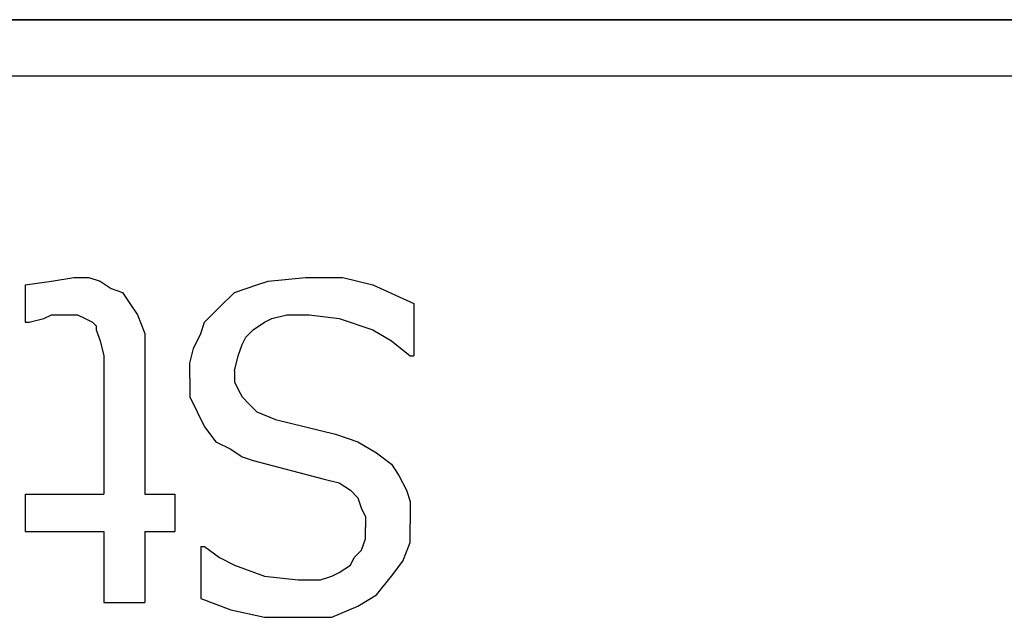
# Model space of a CAD drawing. Header units: inches. Extents: x 0 to 474, y -297 to 0.
# Tile 271 of 303: x 261.416 to 261.68, y -139.175 to -139.015. Entities that reach past the tile are written whole.
import ezdxf

# ---------------------------------------------------------------- set-up
doc = ezdxf.new("R2010")
doc.units = ezdxf.units.IN
doc.header["$MEASUREMENT"] = 0

msp = doc.modelspace()

# ---------------------------------------------------------------- linework, layer by layer
at = {"color": 7, "true_color": 0xffffff}
for p, q in [((262.6798, -139.0148), (260.6798, -139.0148)), ((260.9798, -139.0148), (262.3798, -139.0148)), ((260.9798, -139.0148), (262.3798, -139.0148)), ((261.0938, -139.0148), (262.2658, -139.0148)), ((261.0938, -139.0148), (262.2658, -139.0148)), ((261.0938, -139.0298), (262.2658, -139.0298)), ((261.0938, -139.0298), (262.2658, -139.0298)), ((261.4178, -139.0858), (261.4248, -139.0848)), ((261.4178, -139.0858), (261.4248, -139.0848)), ((261.4178, -139.0858), (261.4178, -139.0958)), ((261.4178, -139.0858), (261.4178, -139.0958)), ((261.4248, -139.0848), (261.4308, -139.0838)), ((261.4248, -139.0848), (261.4308, -139.0838)), ((261.4308, -139.0838), (261.4328, -139.0838)), ((261.4308, -139.0838), (261.4328, -139.0838)), ((261.4328, -139.0838), (261.4348, -139.0838)), ((261.4328, -139.0838), (261.4348, -139.0838)), ((261.4348, -139.0838), (261.4378, -139.0848)), ((261.4348, -139.0838), (261.4378, -139.0848)), ((261.4378, -139.0848), (261.4408, -139.0868)), ((261.4378, -139.0848), (261.4408, -139.0868)), ((261.4738, -139.0878), (261.4798, -139.0858)), ((261.4738, -139.0878), (261.4798, -139.0858)), ((261.4798, -139.0858), (261.4828, -139.0848)), ((261.4798, -139.0858), (261.4828, -139.0848)), ((261.4828, -139.0848), (261.4928, -139.0838)), ((261.4828, -139.0848), (261.4928, -139.0838)), ((261.4928, -139.0838), (261.5028, -139.0838)), ((261.4928, -139.0838), (261.5028, -139.0838)), ((261.5028, -139.0838), (261.5108, -139.0858)), ((261.5028, -139.0838), (261.5108, -139.0858)), ((261.5108, -139.0858), (261.5218, -139.0908)), ((261.5108, -139.0858), (261.5218, -139.0908)), ((261.4408, -139.0868), (261.4438, -139.0878)), ((261.4408, -139.0868), (261.4438, -139.0878)), ((261.4438, -139.0878), (261.4458, -139.0908)), ((261.4438, -139.0878), (261.4458, -139.0908)), ((261.4698, -139.0918), (261.4738, -139.0878)), ((261.4698, -139.0918), (261.4738, -139.0878)), ((261.4458, -139.0908), (261.4478, -139.0938)), ((261.4458, -139.0908), (261.4478, -139.0938)), ((261.5218, -139.0908), (261.5218, -139.1048)), ((261.5218, -139.0908), (261.5218, -139.1048)), ((261.4658, -139.0958), (261.4698, -139.0918)), ((261.4658, -139.0958), (261.4698, -139.0918)), ((261.4178, -139.0958), (261.4188, -139.0958)), ((261.4178, -139.0958), (261.4188, -139.0958)), ((261.4188, -139.0958), (261.4228, -139.0948)), ((261.4188, -139.0958), (261.4228, -139.0948)), ((261.4228, -139.0948), (261.4248, -139.0938)), ((261.4228, -139.0948), (261.4248, -139.0938)), ((261.4248, -139.0938), (261.4278, -139.0938)), ((261.4248, -139.0938), (261.4278, -139.0938)), ((261.4278, -139.0938), (261.4318, -139.0938)), ((261.4278, -139.0938), (261.4318, -139.0938)), ((261.4318, -139.0938), (261.4338, -139.0948)), ((261.4318, -139.0938), (261.4338, -139.0948)), ((261.4338, -139.0948), (261.4358, -139.0958)), ((261.4338, -139.0948), (261.4358, -139.0958)), ((261.4358, -139.0958), (261.4368, -139.0968)), ((261.4358, -139.0958), (261.4368, -139.0968)), ((261.4478, -139.0938), (261.4498, -139.0988)), ((261.4478, -139.0938), (261.4498, -139.0988)), ((261.4648, -139.0988), (261.4658, -139.0958)), ((261.4648, -139.0988), (261.4658, -139.0958)), ((261.4788, -139.0978), (261.4818, -139.0958)), ((261.4788, -139.0978), (261.4818, -139.0958)), ((261.4818, -139.0958), (261.4838, -139.0948)), ((261.4818, -139.0958), (261.4838, -139.0948)), ((261.4838, -139.0948), (261.4878, -139.0938)), ((261.4838, -139.0948), (261.4878, -139.0938)), ((261.4878, -139.0938), (261.4908, -139.0938)), ((261.4878, -139.0938), (261.4908, -139.0938)), ((261.4908, -139.0938), (261.4938, -139.0938)), ((261.4908, -139.0938), (261.4938, -139.0938)), ((261.4938, -139.0938), (261.5018, -139.0948)), ((261.4938, -139.0938), (261.5018, -139.0948)), ((261.5018, -139.0948), (261.5108, -139.0978)), ((261.5018, -139.0948), (261.5108, -139.0978)), ((261.4368, -139.0968), (261.4368, -139.0978)), ((261.4368, -139.0968), (261.4368, -139.0978)), ((261.4368, -139.0978), (261.4378, -139.1008)), ((261.4368, -139.0978), (261.4378, -139.1008)), ((261.4498, -139.0988), (261.4498, -139.1058)), ((261.4498, -139.0988), (261.4498, -139.1058)), ((261.4628, -139.1028), (261.4648, -139.0988)), ((261.4628, -139.1028), (261.4648, -139.0988)), ((261.4768, -139.0998), (261.4788, -139.0978)), ((261.4768, -139.0998), (261.4788, -139.0978)), ((261.5108, -139.0978), (261.5158, -139.1008)), ((261.5108, -139.0978), (261.5158, -139.1008)), ((261.4378, -139.1008), (261.4388, -139.1048)), ((261.4378, -139.1008), (261.4388, -139.1048)), ((261.4758, -139.1018), (261.4768, -139.0998)), ((261.4758, -139.1018), (261.4768, -139.0998)), ((261.5158, -139.1008), (261.5208, -139.1048)), ((261.5158, -139.1008), (261.5208, -139.1048)), ((261.4618, -139.1068), (261.4628, -139.1028)), ((261.4618, -139.1068), (261.4628, -139.1028)), ((261.4748, -139.1048), (261.4758, -139.1018)), ((261.4748, -139.1048), (261.4758, -139.1018)), ((261.4388, -139.1048), (261.4388, -139.1108)), ((261.4388, -139.1048), (261.4388, -139.1108)), ((261.4498, -139.1058), (261.4498, -139.1418)), ((261.4498, -139.1058), (261.4498, -139.1418)), ((261.4618, -139.1108), (261.4618, -139.1068)), ((261.4618, -139.1108), (261.4618, -139.1068)), ((261.4738, -139.1088), (261.4748, -139.1048)), ((261.4738, -139.1088), (261.4748, -139.1048)), ((261.5208, -139.1048), (261.5218, -139.1048)), ((261.5208, -139.1048), (261.5218, -139.1048)), ((261.4738, -139.1088), (261.4738, -139.1098)), ((261.4738, -139.1088), (261.4738, -139.1098)), ((261.4388, -139.1108), (261.4388, -139.1418)), ((261.4388, -139.1108), (261.4388, -139.1418)), ((261.4618, -139.1108), (261.4618, -139.1158)), ((261.4618, -139.1108), (261.4618, -139.1158)), ((261.4738, -139.1098), (261.4738, -139.1118)), ((261.4738, -139.1098), (261.4738, -139.1118)), ((261.4738, -139.1118), (261.4748, -139.1138)), ((261.4738, -139.1118), (261.4748, -139.1138)), ((261.4748, -139.1138), (261.4758, -139.1158)), ((261.4748, -139.1138), (261.4758, -139.1158)), ((261.4618, -139.1158), (261.4638, -139.1198)), ((261.4618, -139.1158), (261.4638, -139.1198)), ((261.4758, -139.1158), (261.4778, -139.1178)), ((261.4758, -139.1158), (261.4778, -139.1178)), ((261.4638, -139.1198), (261.4658, -139.1238)), ((261.4638, -139.1198), (261.4658, -139.1238)), ((261.4778, -139.1178), (261.4798, -139.1198)), ((261.4778, -139.1178), (261.4798, -139.1198)), ((261.4798, -139.1198), (261.4848, -139.1218)), ((261.4798, -139.1198), (261.4848, -139.1218)), ((261.4848, -139.1218), (261.5008, -139.1258)), ((261.4848, -139.1218), (261.5008, -139.1258)), ((261.4658, -139.1238), (261.4688, -139.1278)), ((261.4658, -139.1238), (261.4688, -139.1278)), ((261.4688, -139.1278), (261.4728, -139.1298)), ((261.4688, -139.1278), (261.4728, -139.1298)), ((261.5008, -139.1258), (261.5068, -139.1278)), ((261.5008, -139.1258), (261.5068, -139.1278)), ((261.5068, -139.1278), (261.5118, -139.1308)), ((261.5068, -139.1278), (261.5118, -139.1308)), ((261.4728, -139.1298), (261.4758, -139.1318)), ((261.4728, -139.1298), (261.4758, -139.1318)), ((261.4758, -139.1318), (261.4788, -139.1328)), ((261.4758, -139.1318), (261.4788, -139.1328)), ((261.4788, -139.1328), (261.4978, -139.1378)), ((261.4788, -139.1328), (261.4978, -139.1378)), ((261.5118, -139.1308), (261.5158, -139.1338)), ((261.5118, -139.1308), (261.5158, -139.1338)), ((261.5158, -139.1338), (261.5178, -139.1368)), ((261.5158, -139.1338), (261.5178, -139.1368)), ((261.4978, -139.1378), (261.5018, -139.1388)), ((261.4978, -139.1378), (261.5018, -139.1388)), ((261.5178, -139.1368), (261.5198, -139.1408)), ((261.5178, -139.1368), (261.5198, -139.1408)), ((261.5018, -139.1388), (261.5048, -139.1408)), ((261.5018, -139.1388), (261.5048, -139.1408)), ((261.5048, -139.1408), (261.5068, -139.1428)), ((261.5048, -139.1408), (261.5068, -139.1428)), ((261.5198, -139.1408), (261.5208, -139.1438)), ((261.5198, -139.1408), (261.5208, -139.1438)), ((261.4178, -139.1418), (261.4388, -139.1418)), ((261.4178, -139.1418), (261.4178, -139.1518)), ((261.4178, -139.1418), (261.4388, -139.1418)), ((261.4178, -139.1418), (261.4178, -139.1518)), ((261.4498, -139.1418), (261.4578, -139.1418)), ((261.4498, -139.1418), (261.4578, -139.1418)), ((261.4578, -139.1418), (261.4578, -139.1518)), ((261.4578, -139.1418), (261.4578, -139.1518)), ((261.5068, -139.1428), (261.5078, -139.1458)), ((261.5068, -139.1428), (261.5078, -139.1458)), ((261.5208, -139.1438), (261.5208, -139.1498)), ((261.5208, -139.1438), (261.5208, -139.1498)), ((261.5078, -139.1458), (261.5088, -139.1478)), ((261.5078, -139.1458), (261.5088, -139.1478)), ((261.5088, -139.1478), (261.5088, -139.1498)), ((261.5088, -139.1478), (261.5088, -139.1498)), ((261.5088, -139.1498), (261.5088, -139.1508)), ((261.5088, -139.1498), (261.5088, -139.1508)), ((261.5088, -139.1538), (261.5088, -139.1508)), ((261.5088, -139.1538), (261.5088, -139.1508)), ((261.5208, -139.1548), (261.5208, -139.1498)), ((261.5208, -139.1548), (261.5208, -139.1498)), ((261.4178, -139.1518), (261.4388, -139.1518)), ((261.4178, -139.1518), (261.4388, -139.1518)), ((261.4388, -139.1518), (261.4388, -139.1708)), ((261.4388, -139.1518), (261.4388, -139.1708)), ((261.4498, -139.1518), (261.4498, -139.1708)), ((261.4498, -139.1518), (261.4578, -139.1518)), ((261.4498, -139.1518), (261.4498, -139.1708)), ((261.4498, -139.1518), (261.4578, -139.1518)), ((261.5078, -139.1568), (261.5088, -139.1538)), ((261.5078, -139.1568), (261.5088, -139.1538)), ((261.4648, -139.1558), (261.4658, -139.1558)), ((261.4648, -139.1558), (261.4648, -139.1698)), ((261.4648, -139.1558), (261.4658, -139.1558)), ((261.4648, -139.1558), (261.4648, -139.1698)), ((261.4658, -139.1558), (261.4698, -139.1588)), ((261.4658, -139.1558), (261.4698, -139.1588)), ((261.5058, -139.1588), (261.5078, -139.1568)), ((261.5058, -139.1588), (261.5078, -139.1568)), ((261.5188, -139.1598), (261.5208, -139.1548)), ((261.5188, -139.1598), (261.5208, -139.1548)), ((261.4698, -139.1588), (261.4738, -139.1608)), ((261.4698, -139.1588), (261.4738, -139.1608)), ((261.5048, -139.1608), (261.5058, -139.1588)), ((261.5048, -139.1608), (261.5058, -139.1588)), ((261.4738, -139.1608), (261.4818, -139.1638)), ((261.4738, -139.1608), (261.4818, -139.1638)), ((261.5018, -139.1628), (261.5048, -139.1608)), ((261.5018, -139.1628), (261.5048, -139.1608)), ((261.5158, -139.1638), (261.5188, -139.1598)), ((261.5158, -139.1638), (261.5188, -139.1598)), ((261.4818, -139.1638), (261.4908, -139.1648)), ((261.4818, -139.1638), (261.4908, -139.1648)), ((261.4908, -139.1648), (261.4938, -139.1648)), ((261.4908, -139.1648), (261.4938, -139.1648)), ((261.4938, -139.1648), (261.4968, -139.1648)), ((261.4938, -139.1648), (261.4968, -139.1648)), ((261.4968, -139.1648), (261.4998, -139.1638)), ((261.4968, -139.1648), (261.4998, -139.1638)), ((261.4998, -139.1638), (261.5018, -139.1628)), ((261.4998, -139.1638), (261.5018, -139.1628)), ((261.5118, -139.1688), (261.5158, -139.1638)), ((261.5118, -139.1688), (261.5158, -139.1638)), ((261.4648, -139.1698), (261.4728, -139.1728)), ((261.4648, -139.1698), (261.4728, -139.1728)), ((261.5068, -139.1718), (261.5118, -139.1688)), ((261.5068, -139.1718), (261.5118, -139.1688)), ((261.4388, -139.1708), (261.4498, -139.1708)), ((261.4388, -139.1708), (261.4498, -139.1708)), ((261.4998, -139.1748), (261.5068, -139.1718)), ((261.4998, -139.1748), (261.5068, -139.1718)), ((261.4728, -139.1728), (261.4818, -139.1748)), ((261.4728, -139.1728), (261.4818, -139.1748)), ((261.4818, -139.1748), (261.4918, -139.1748)), ((261.4818, -139.1748), (261.4918, -139.1748)), ((261.4918, -139.1748), (261.4998, -139.1748)), ((261.4918, -139.1748), (261.4998, -139.1748))]:
    msp.add_line(p, q, dxfattribs=at)
at = {"color": 18, "true_color": 0x000000}
for p, q in [((262.6798, -139.0148), (260.6798, -139.0148)), ((260.9798, -139.0148), (262.3798, -139.0148)), ((260.9798, -139.0148), (262.3798, -139.0148)), ((261.0938, -139.0148), (262.2658, -139.0148)), ((261.0938, -139.0148), (262.2658, -139.0148)), ((261.0938, -139.0298), (262.2658, -139.0298)), ((261.0938, -139.0298), (262.2658, -139.0298)), ((261.4178, -139.0858), (261.4248, -139.0848)), ((261.4178, -139.0858), (261.4248, -139.0848)), ((261.4178, -139.0858), (261.4178, -139.0958)), ((261.4178, -139.0858), (261.4178, -139.0958)), ((261.4248, -139.0848), (261.4308, -139.0838)), ((261.4248, -139.0848), (261.4308, -139.0838)), ((261.4308, -139.0838), (261.4328, -139.0838)), ((261.4308, -139.0838), (261.4328, -139.0838)), ((261.4328, -139.0838), (261.4348, -139.0838)), ((261.4328, -139.0838), (261.4348, -139.0838)), ((261.4348, -139.0838), (261.4378, -139.0848)), ((261.4348, -139.0838), (261.4378, -139.0848)), ((261.4378, -139.0848), (261.4408, -139.0868)), ((261.4378, -139.0848), (261.4408, -139.0868)), ((261.4738, -139.0878), (261.4798, -139.0858)), ((261.4738, -139.0878), (261.4798, -139.0858)), ((261.4798, -139.0858), (261.4828, -139.0848)), ((261.4798, -139.0858), (261.4828, -139.0848)), ((261.4828, -139.0848), (261.4928, -139.0838)), ((261.4828, -139.0848), (261.4928, -139.0838)), ((261.4928, -139.0838), (261.5028, -139.0838)), ((261.4928, -139.0838), (261.5028, -139.0838)), ((261.5028, -139.0838), (261.5108, -139.0858)), ((261.5028, -139.0838), (261.5108, -139.0858)), ((261.5108, -139.0858), (261.5218, -139.0908)), ((261.5108, -139.0858), (261.5218, -139.0908)), ((261.4408, -139.0868), (261.4438, -139.0878)), ((261.4408, -139.0868), (261.4438, -139.0878)), ((261.4438, -139.0878), (261.4458, -139.0908)), ((261.4438, -139.0878), (261.4458, -139.0908)), ((261.4698, -139.0918), (261.4738, -139.0878)), ((261.4698, -139.0918), (261.4738, -139.0878)), ((261.4458, -139.0908), (261.4478, -139.0938)), ((261.4458, -139.0908), (261.4478, -139.0938)), ((261.5218, -139.0908), (261.5218, -139.1048)), ((261.5218, -139.0908), (261.5218, -139.1048)), ((261.4658, -139.0958), (261.4698, -139.0918)), ((261.4658, -139.0958), (261.4698, -139.0918)), ((261.4178, -139.0958), (261.4188, -139.0958)), ((261.4178, -139.0958), (261.4188, -139.0958)), ((261.4188, -139.0958), (261.4228, -139.0948)), ((261.4188, -139.0958), (261.4228, -139.0948)), ((261.4228, -139.0948), (261.4248, -139.0938)), ((261.4228, -139.0948), (261.4248, -139.0938)), ((261.4248, -139.0938), (261.4278, -139.0938)), ((261.4248, -139.0938), (261.4278, -139.0938)), ((261.4278, -139.0938), (261.4318, -139.0938)), ((261.4278, -139.0938), (261.4318, -139.0938)), ((261.4318, -139.0938), (261.4338, -139.0948)), ((261.4318, -139.0938), (261.4338, -139.0948)), ((261.4338, -139.0948), (261.4358, -139.0958)), ((261.4338, -139.0948), (261.4358, -139.0958)), ((261.4358, -139.0958), (261.4368, -139.0968)), ((261.4358, -139.0958), (261.4368, -139.0968)), ((261.4478, -139.0938), (261.4498, -139.0988)), ((261.4478, -139.0938), (261.4498, -139.0988)), ((261.4648, -139.0988), (261.4658, -139.0958)), ((261.4648, -139.0988), (261.4658, -139.0958)), ((261.4788, -139.0978), (261.4818, -139.0958)), ((261.4788, -139.0978), (261.4818, -139.0958)), ((261.4818, -139.0958), (261.4838, -139.0948)), ((261.4818, -139.0958), (261.4838, -139.0948)), ((261.4838, -139.0948), (261.4878, -139.0938)), ((261.4838, -139.0948), (261.4878, -139.0938)), ((261.4878, -139.0938), (261.4908, -139.0938)), ((261.4878, -139.0938), (261.4908, -139.0938)), ((261.4908, -139.0938), (261.4938, -139.0938)), ((261.4908, -139.0938), (261.4938, -139.0938)), ((261.4938, -139.0938), (261.5018, -139.0948)), ((261.4938, -139.0938), (261.5018, -139.0948)), ((261.5018, -139.0948), (261.5108, -139.0978)), ((261.5018, -139.0948), (261.5108, -139.0978)), ((261.4368, -139.0968), (261.4368, -139.0978)), ((261.4368, -139.0968), (261.4368, -139.0978)), ((261.4368, -139.0978), (261.4378, -139.1008)), ((261.4368, -139.0978), (261.4378, -139.1008)), ((261.4498, -139.0988), (261.4498, -139.1058)), ((261.4498, -139.0988), (261.4498, -139.1058)), ((261.4628, -139.1028), (261.4648, -139.0988)), ((261.4628, -139.1028), (261.4648, -139.0988)), ((261.4768, -139.0998), (261.4788, -139.0978)), ((261.4768, -139.0998), (261.4788, -139.0978)), ((261.5108, -139.0978), (261.5158, -139.1008)), ((261.5108, -139.0978), (261.5158, -139.1008)), ((261.4378, -139.1008), (261.4388, -139.1048)), ((261.4378, -139.1008), (261.4388, -139.1048)), ((261.4758, -139.1018), (261.4768, -139.0998)), ((261.4758, -139.1018), (261.4768, -139.0998)), ((261.5158, -139.1008), (261.5208, -139.1048)), ((261.5158, -139.1008), (261.5208, -139.1048)), ((261.4618, -139.1068), (261.4628, -139.1028)), ((261.4618, -139.1068), (261.4628, -139.1028)), ((261.4748, -139.1048), (261.4758, -139.1018)), ((261.4748, -139.1048), (261.4758, -139.1018)), ((261.4388, -139.1048), (261.4388, -139.1108)), ((261.4388, -139.1048), (261.4388, -139.1108)), ((261.4498, -139.1058), (261.4498, -139.1418)), ((261.4498, -139.1058), (261.4498, -139.1418)), ((261.4618, -139.1108), (261.4618, -139.1068)), ((261.4618, -139.1108), (261.4618, -139.1068)), ((261.4738, -139.1088), (261.4748, -139.1048)), ((261.4738, -139.1088), (261.4748, -139.1048)), ((261.5208, -139.1048), (261.5218, -139.1048)), ((261.5208, -139.1048), (261.5218, -139.1048)), ((261.4738, -139.1088), (261.4738, -139.1098)), ((261.4738, -139.1088), (261.4738, -139.1098)), ((261.4388, -139.1108), (261.4388, -139.1418)), ((261.4388, -139.1108), (261.4388, -139.1418)), ((261.4618, -139.1108), (261.4618, -139.1158)), ((261.4618, -139.1108), (261.4618, -139.1158)), ((261.4738, -139.1098), (261.4738, -139.1118)), ((261.4738, -139.1098), (261.4738, -139.1118)), ((261.4738, -139.1118), (261.4748, -139.1138)), ((261.4738, -139.1118), (261.4748, -139.1138)), ((261.4748, -139.1138), (261.4758, -139.1158)), ((261.4748, -139.1138), (261.4758, -139.1158)), ((261.4618, -139.1158), (261.4638, -139.1198)), ((261.4618, -139.1158), (261.4638, -139.1198)), ((261.4758, -139.1158), (261.4778, -139.1178)), ((261.4758, -139.1158), (261.4778, -139.1178)), ((261.4638, -139.1198), (261.4658, -139.1238)), ((261.4638, -139.1198), (261.4658, -139.1238)), ((261.4778, -139.1178), (261.4798, -139.1198)), ((261.4778, -139.1178), (261.4798, -139.1198)), ((261.4798, -139.1198), (261.4848, -139.1218)), ((261.4798, -139.1198), (261.4848, -139.1218)), ((261.4848, -139.1218), (261.5008, -139.1258)), ((261.4848, -139.1218), (261.5008, -139.1258)), ((261.4658, -139.1238), (261.4688, -139.1278)), ((261.4658, -139.1238), (261.4688, -139.1278)), ((261.4688, -139.1278), (261.4728, -139.1298)), ((261.4688, -139.1278), (261.4728, -139.1298)), ((261.5008, -139.1258), (261.5068, -139.1278)), ((261.5008, -139.1258), (261.5068, -139.1278)), ((261.5068, -139.1278), (261.5118, -139.1308)), ((261.5068, -139.1278), (261.5118, -139.1308)), ((261.4728, -139.1298), (261.4758, -139.1318)), ((261.4728, -139.1298), (261.4758, -139.1318)), ((261.4758, -139.1318), (261.4788, -139.1328)), ((261.4758, -139.1318), (261.4788, -139.1328)), ((261.4788, -139.1328), (261.4978, -139.1378)), ((261.4788, -139.1328), (261.4978, -139.1378)), ((261.5118, -139.1308), (261.5158, -139.1338)), ((261.5118, -139.1308), (261.5158, -139.1338)), ((261.5158, -139.1338), (261.5178, -139.1368)), ((261.5158, -139.1338), (261.5178, -139.1368)), ((261.4978, -139.1378), (261.5018, -139.1388)), ((261.4978, -139.1378), (261.5018, -139.1388)), ((261.5178, -139.1368), (261.5198, -139.1408)), ((261.5178, -139.1368), (261.5198, -139.1408)), ((261.5018, -139.1388), (261.5048, -139.1408)), ((261.5018, -139.1388), (261.5048, -139.1408)), ((261.5048, -139.1408), (261.5068, -139.1428)), ((261.5048, -139.1408), (261.5068, -139.1428)), ((261.5198, -139.1408), (261.5208, -139.1438)), ((261.5198, -139.1408), (261.5208, -139.1438)), ((261.4178, -139.1418), (261.4388, -139.1418)), ((261.4178, -139.1418), (261.4178, -139.1518)), ((261.4178, -139.1418), (261.4388, -139.1418)), ((261.4178, -139.1418), (261.4178, -139.1518)), ((261.4498, -139.1418), (261.4578, -139.1418)), ((261.4498, -139.1418), (261.4578, -139.1418)), ((261.4578, -139.1418), (261.4578, -139.1518)), ((261.4578, -139.1418), (261.4578, -139.1518)), ((261.5068, -139.1428), (261.5078, -139.1458)), ((261.5068, -139.1428), (261.5078, -139.1458)), ((261.5208, -139.1438), (261.5208, -139.1498)), ((261.5208, -139.1438), (261.5208, -139.1498)), ((261.5078, -139.1458), (261.5088, -139.1478)), ((261.5078, -139.1458), (261.5088, -139.1478)), ((261.5088, -139.1478), (261.5088, -139.1498)), ((261.5088, -139.1478), (261.5088, -139.1498)), ((261.5088, -139.1498), (261.5088, -139.1508)), ((261.5088, -139.1498), (261.5088, -139.1508)), ((261.5088, -139.1538), (261.5088, -139.1508)), ((261.5088, -139.1538), (261.5088, -139.1508)), ((261.5208, -139.1548), (261.5208, -139.1498)), ((261.5208, -139.1548), (261.5208, -139.1498)), ((261.4178, -139.1518), (261.4388, -139.1518)), ((261.4178, -139.1518), (261.4388, -139.1518)), ((261.4388, -139.1518), (261.4388, -139.1708)), ((261.4388, -139.1518), (261.4388, -139.1708)), ((261.4498, -139.1518), (261.4498, -139.1708)), ((261.4498, -139.1518), (261.4578, -139.1518)), ((261.4498, -139.1518), (261.4498, -139.1708)), ((261.4498, -139.1518), (261.4578, -139.1518)), ((261.5078, -139.1568), (261.5088, -139.1538)), ((261.5078, -139.1568), (261.5088, -139.1538)), ((261.4648, -139.1558), (261.4658, -139.1558)), ((261.4648, -139.1558), (261.4648, -139.1698)), ((261.4648, -139.1558), (261.4658, -139.1558)), ((261.4648, -139.1558), (261.4648, -139.1698)), ((261.4658, -139.1558), (261.4698, -139.1588)), ((261.4658, -139.1558), (261.4698, -139.1588)), ((261.5058, -139.1588), (261.5078, -139.1568)), ((261.5058, -139.1588), (261.5078, -139.1568)), ((261.5188, -139.1598), (261.5208, -139.1548)), ((261.5188, -139.1598), (261.5208, -139.1548)), ((261.4698, -139.1588), (261.4738, -139.1608)), ((261.4698, -139.1588), (261.4738, -139.1608)), ((261.5048, -139.1608), (261.5058, -139.1588)), ((261.5048, -139.1608), (261.5058, -139.1588)), ((261.4738, -139.1608), (261.4818, -139.1638)), ((261.4738, -139.1608), (261.4818, -139.1638)), ((261.5018, -139.1628), (261.5048, -139.1608)), ((261.5018, -139.1628), (261.5048, -139.1608)), ((261.5158, -139.1638), (261.5188, -139.1598)), ((261.5158, -139.1638), (261.5188, -139.1598)), ((261.4818, -139.1638), (261.4908, -139.1648)), ((261.4818, -139.1638), (261.4908, -139.1648)), ((261.4908, -139.1648), (261.4938, -139.1648)), ((261.4908, -139.1648), (261.4938, -139.1648)), ((261.4938, -139.1648), (261.4968, -139.1648)), ((261.4938, -139.1648), (261.4968, -139.1648)), ((261.4968, -139.1648), (261.4998, -139.1638)), ((261.4968, -139.1648), (261.4998, -139.1638)), ((261.4998, -139.1638), (261.5018, -139.1628)), ((261.4998, -139.1638), (261.5018, -139.1628)), ((261.5118, -139.1688), (261.5158, -139.1638)), ((261.5118, -139.1688), (261.5158, -139.1638)), ((261.4648, -139.1698), (261.4728, -139.1728)), ((261.4648, -139.1698), (261.4728, -139.1728)), ((261.5068, -139.1718), (261.5118, -139.1688)), ((261.5068, -139.1718), (261.5118, -139.1688)), ((261.4388, -139.1708), (261.4498, -139.1708)), ((261.4388, -139.1708), (261.4498, -139.1708)), ((261.4998, -139.1748), (261.5068, -139.1718)), ((261.4998, -139.1748), (261.5068, -139.1718)), ((261.4728, -139.1728), (261.4818, -139.1748)), ((261.4728, -139.1728), (261.4818, -139.1748)), ((261.4818, -139.1748), (261.4918, -139.1748)), ((261.4818, -139.1748), (261.4918, -139.1748)), ((261.4918, -139.1748), (261.4998, -139.1748)), ((261.4918, -139.1748), (261.4998, -139.1748))]:
    msp.add_line(p, q, dxfattribs=at)

doc.saveas('drawing.dxf')
